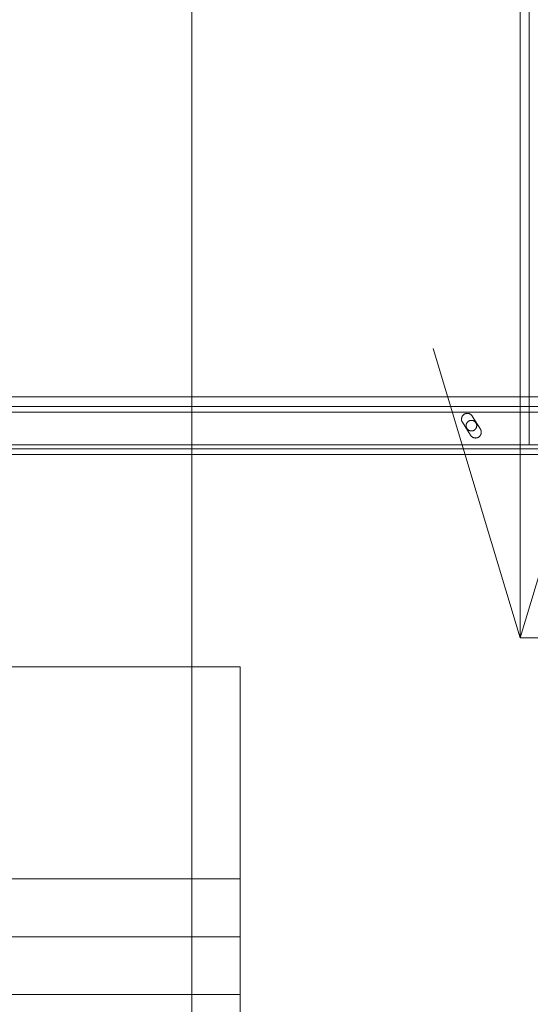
# Model space of a CAD drawing. Header units: millimetres. Extents: x -4738 to 65662, y -68080 to 6847.
# Tile 695 of 1056: x 25836 to 26100, y -18495 to -17984. Entities that reach past the tile are written whole.
import ezdxf

# ---------------------------------------------------------------- set-up
doc = ezdxf.new("R2010")
doc.units = ezdxf.units.MM
for name, color, linetype, lineweight in [('COTAS_P', 1, 'Continuous', 0), ('superior_briquetadora', 7, 'Continuous', 0), ('superior_C05', 7, 'Continuous', 0)]:
    doc.layers.add(name, color=color, linetype=linetype, lineweight=lineweight)
doc.dimstyles.new('R19_100', dxfattribs={"dimtxt": 250, "dimasz": 150, "dimexe": 150, "dimexo": 80, "dimgap": 100, "dimtad": 1, "dimtih": 1, "dimtoh": 1, "dimdsep": 46, "dimcen": 0.09, "dimadec": 0, "dimazin": 0, "dimtfac": 1, "dimtdec": 4, "dimtofl": 0, "dimtmove": 0, "dimatfit": 3, "dimfxl": 1, "dimtolj": 1, "dimtzin": 0, "dimarcsym": 0})

# ---------------------------------------------------------------- blocks, each defined once
blk = doc.blocks.new('DIM_R31_45')
at = {"layer": 'COTAS_P'}
for p, q in [((26095.07, -17655), (26050.07, -17805)), ((26795.07, -17655), (26095.07, -17655)), ((26095.07, -18305), (26095.07, -17655)), ((26095.07, -17655), (26140.07, -17805)), ((26095.07, -18305), (26050.07, -18155)), ((26095.07, -18305), (26140.07, -18155)), ((26795.07, -18305), (26095.07, -18305))]:
    blk.add_line(p, q, dxfattribs=at)
blk.add_text('650 P', height=250, rotation=90, dxfattribs=at).set_placement((25995.07, -17980))

msp = doc.modelspace()

# ---------------------------------------------------------------- linework, layer by layer
at = {"layer": 'superior_briquetadora'}
for p, q in [((25925.067, -18720.639), (25925.067, -17660)), ((25925.067, -18674.804), (25925.067, -17660)), ((23750.067, -18320), (25950.067, -18320)), ((24150.067, -18320), (25950.067, -18320)), ((25800.067, -18320), (25950.067, -18320)), ((25950.067, -19330), (25950.067, -18320)), ((25950.067, -18430), (25950.067, -18320)), ((25950.067, -18490), (25950.067, -18320)), ((23750.067, -18430), (25950.067, -18430)), ((25800.067, -18430), (25950.067, -18430)), ((25950.067, -18460), (25950.067, -18430)), ((23750.067, -18460), (25950.067, -18460)), ((25800.067, -18460), (25950.067, -18460)), ((25950.067, -19480), (25950.067, -18460)), ((25800.067, -18490), (25950.067, -18490))]:
    msp.add_line(p, q, dxfattribs=at)
at = {"layer": 'superior_C05'}
for p, q in [((26099.817, -18205), (26099.817, -17755)), ((24250.067, -18180), (26750.067, -18180)), ((24310.067, -18185), (26690.067, -18185)), ((24310.067, -18188), (26690.067, -18188)), ((26066.036, -18189.11), (26065.913, -18189.196)), ((26066.163, -18189.031), (26066.036, -18189.11)), ((26066.293, -18188.957), (26066.163, -18189.031)), ((26066.427, -18188.891), (26066.293, -18188.957)), ((26066.564, -18188.831), (26066.427, -18188.891)), ((26066.704, -18188.779), (26066.564, -18188.831)), ((26066.847, -18188.733), (26066.704, -18188.779)), ((26066.991, -18188.694), (26066.847, -18188.733)), ((26067.138, -18188.663), (26066.991, -18188.694)), ((26067.285, -18188.639), (26067.138, -18188.663)), ((26067.434, -18188.622), (26067.285, -18188.639)), ((26067.583, -18188.613), (26067.434, -18188.622)), ((26067.733, -18188.611), (26067.583, -18188.613)), ((26067.882, -18188.617), (26067.733, -18188.611)), ((26068.031, -18188.63), (26067.882, -18188.617)), ((26068.179, -18188.651), (26068.031, -18188.63)), ((26068.326, -18188.679), (26068.179, -18188.651)), ((26068.472, -18188.714), (26068.326, -18188.679)), ((26068.615, -18188.757), (26068.472, -18188.714)), ((26068.756, -18188.806), (26068.615, -18188.757)), ((26068.895, -18188.863), (26068.756, -18188.806)), ((26069.03, -18188.926), (26068.895, -18188.863)), ((26069.162, -18188.996), (26069.03, -18188.926)), ((26069.291, -18189.072), (26069.162, -18188.996)), ((26069.416, -18189.155), (26069.291, -18189.072)), ((26064.695, -18191.496), (26064.693, -18191.646)), ((26064.693, -18191.646), (26064.698, -18191.795)), ((26064.704, -18191.347), (26064.695, -18191.496)), ((26064.698, -18191.795), (26064.711, -18191.944)), ((26064.721, -18191.198), (26064.704, -18191.347)), ((26064.711, -18191.944), (26064.731, -18192.092)), ((26064.745, -18191.051), (26064.721, -18191.198)), ((26064.731, -18192.092), (26064.759, -18192.239)), ((26064.777, -18190.904), (26064.745, -18191.051)), ((26064.759, -18192.239), (26064.794, -18192.385)), ((26064.816, -18190.76), (26064.777, -18190.904)), ((26064.794, -18192.385), (26064.836, -18192.528)), ((26064.862, -18190.618), (26064.816, -18190.76)), ((26064.836, -18192.528), (26064.885, -18192.67)), ((26064.915, -18190.478), (26064.862, -18190.618)), ((26064.885, -18192.67), (26064.942, -18192.808)), ((26064.975, -18190.341), (26064.915, -18190.478)), ((26064.942, -18192.808), (26065.005, -18192.944)), ((26065.042, -18190.207), (26064.975, -18190.341)), ((26065.005, -18192.944), (26065.075, -18193.076)), ((26065.115, -18190.076), (26065.042, -18190.207)), ((26065.151, -18193.205), (26065.075, -18193.076)), ((26065.195, -18189.95), (26065.115, -18190.076)), ((26069.401, -18199.983), (26065.151, -18193.205)), ((26065.28, -18189.827), (26065.195, -18189.95)), ((26065.372, -18189.709), (26065.28, -18189.827)), ((26065.47, -18189.596), (26065.372, -18189.709)), ((26065.573, -18189.488), (26065.47, -18189.596)), ((26065.682, -18189.385), (26065.573, -18189.488)), ((26065.795, -18189.287), (26065.682, -18189.385)), ((26065.913, -18189.196), (26065.795, -18189.287)), ((26067.19, -18194.189), (26067.153, -18194.321)), ((26067.233, -18194.059), (26067.19, -18194.189)), ((26067.283, -18193.932), (26067.233, -18194.059)), ((26067.34, -18193.807), (26067.283, -18193.932)), ((26067.402, -18193.685), (26067.34, -18193.807)), ((26067.471, -18193.566), (26067.402, -18193.685)), ((26067.545, -18193.451), (26067.471, -18193.566)), ((26067.625, -18193.34), (26067.545, -18193.451)), ((26067.711, -18193.232), (26067.625, -18193.34)), ((26067.802, -18193.13), (26067.711, -18193.232)), ((26067.897, -18193.031), (26067.802, -18193.13)), ((26067.998, -18192.938), (26067.897, -18193.031)), ((26068.103, -18192.85), (26067.998, -18192.938)), ((26068.212, -18192.767), (26068.103, -18192.85)), ((26068.325, -18192.69), (26068.212, -18192.767)), ((26068.442, -18192.618), (26068.325, -18192.69)), ((26068.563, -18192.553), (26068.442, -18192.618)), ((26068.686, -18192.493), (26068.563, -18192.553)), ((26068.813, -18192.44), (26068.686, -18192.493)), ((26068.942, -18192.393), (26068.813, -18192.44)), ((26069.073, -18192.353), (26068.942, -18192.393)), ((26069.206, -18192.319), (26069.073, -18192.353)), ((26069.34, -18192.292), (26069.206, -18192.319)), ((26069.476, -18192.271), (26069.34, -18192.292)), ((26069.536, -18189.244), (26069.416, -18189.155)), ((26069.612, -18192.258), (26069.476, -18192.271)), ((26069.652, -18189.339), (26069.536, -18189.244)), ((26069.749, -18192.251), (26069.612, -18192.258)), ((26069.762, -18189.44), (26069.652, -18189.339)), ((26069.886, -18192.251), (26069.749, -18192.251)), ((26069.868, -18189.545), (26069.762, -18189.44)), ((26069.968, -18189.656), (26069.868, -18189.545)), ((26070.023, -18192.258), (26069.886, -18192.251)), ((26070.063, -18189.772), (26069.968, -18189.656)), ((26070.159, -18192.271), (26070.023, -18192.258)), ((26070.152, -18189.893), (26070.063, -18189.772)), ((26070.234, -18190.017), (26070.152, -18189.893)), ((26070.295, -18192.292), (26070.159, -18192.271)), ((26070.234, -18190.017), (26074.484, -18196.795)), ((26070.429, -18192.319), (26070.295, -18192.292)), ((26070.562, -18192.353), (26070.429, -18192.319)), ((26070.693, -18192.393), (26070.562, -18192.353)), ((26070.822, -18192.44), (26070.693, -18192.393)), ((26070.949, -18192.493), (26070.822, -18192.44)), ((26071.072, -18192.553), (26070.949, -18192.493)), ((26071.192, -18192.618), (26071.072, -18192.553)), ((26071.309, -18192.69), (26071.192, -18192.618)), ((26071.423, -18192.767), (26071.309, -18192.69)), ((26071.532, -18192.85), (26071.423, -18192.767)), ((26071.637, -18192.938), (26071.532, -18192.85)), ((26071.738, -18193.031), (26071.637, -18192.938)), ((26071.833, -18193.13), (26071.738, -18193.031)), ((26071.924, -18193.232), (26071.833, -18193.13)), ((26072.01, -18193.34), (26071.924, -18193.232)), ((26072.09, -18193.451), (26072.01, -18193.34)), ((26072.164, -18193.566), (26072.09, -18193.451)), ((26072.233, -18193.685), (26072.164, -18193.566)), ((26072.295, -18193.807), (26072.233, -18193.685)), ((26072.352, -18193.932), (26072.295, -18193.807)), ((26072.402, -18194.059), (26072.352, -18193.932)), ((26072.445, -18194.189), (26072.402, -18194.059)), ((26072.482, -18194.321), (26072.445, -18194.189)), ((26067.071, -18194.863), (26067.067, -18195)), ((26067.067, -18195), (26067.071, -18195.137)), ((26067.081, -18194.726), (26067.071, -18194.863)), ((26067.071, -18195.137), (26067.081, -18195.274)), ((26067.098, -18194.59), (26067.081, -18194.726)), ((26067.081, -18195.274), (26067.098, -18195.41)), ((26067.122, -18194.455), (26067.098, -18194.59)), ((26067.098, -18195.41), (26067.122, -18195.545)), ((26067.153, -18194.321), (26067.122, -18194.455)), ((26067.122, -18195.545), (26067.153, -18195.679)), ((26067.153, -18195.679), (26067.19, -18195.811)), ((26067.19, -18195.811), (26067.233, -18195.941)), ((26067.233, -18195.941), (26067.283, -18196.068)), ((26067.283, -18196.068), (26067.34, -18196.193)), ((26067.34, -18196.193), (26067.402, -18196.315)), ((26067.402, -18196.315), (26067.471, -18196.434)), ((26067.471, -18196.434), (26067.545, -18196.549)), ((26067.545, -18196.549), (26067.625, -18196.66)), ((26067.625, -18196.66), (26067.711, -18196.768)), ((26067.711, -18196.768), (26067.802, -18196.87)), ((26067.802, -18196.87), (26067.897, -18196.969)), ((26067.897, -18196.969), (26067.998, -18197.062)), ((26067.998, -18197.062), (26068.103, -18197.15)), ((26068.103, -18197.15), (26068.212, -18197.233)), ((26068.212, -18197.233), (26068.325, -18197.31)), ((26068.325, -18197.31), (26068.442, -18197.382)), ((26068.442, -18197.382), (26068.563, -18197.447)), ((26068.563, -18197.447), (26068.686, -18197.507)), ((26068.686, -18197.507), (26068.813, -18197.56)), ((26068.813, -18197.56), (26068.942, -18197.607)), ((26068.942, -18197.607), (26069.073, -18197.647)), ((26069.073, -18197.647), (26069.206, -18197.681)), ((26069.206, -18197.681), (26069.34, -18197.708)), ((26069.34, -18197.708), (26069.476, -18197.729)), ((26069.476, -18197.729), (26069.612, -18197.742)), ((26069.612, -18197.742), (26069.749, -18197.749)), ((26069.749, -18197.749), (26069.886, -18197.749)), ((26069.886, -18197.749), (26070.023, -18197.742)), ((26070.023, -18197.742), (26070.159, -18197.729)), ((26070.159, -18197.729), (26070.295, -18197.708)), ((26070.295, -18197.708), (26070.429, -18197.681)), ((26070.429, -18197.681), (26070.562, -18197.647)), ((26070.562, -18197.647), (26070.693, -18197.607)), ((26070.693, -18197.607), (26070.822, -18197.56)), ((26070.822, -18197.56), (26070.949, -18197.507)), ((26070.949, -18197.507), (26071.072, -18197.447)), ((26071.072, -18197.447), (26071.192, -18197.382)), ((26071.192, -18197.382), (26071.309, -18197.31)), ((26071.309, -18197.31), (26071.423, -18197.233)), ((26071.423, -18197.233), (26071.532, -18197.15)), ((26071.532, -18197.15), (26071.637, -18197.062)), ((26071.637, -18197.062), (26071.738, -18196.969)), ((26071.738, -18196.969), (26071.833, -18196.87)), ((26071.833, -18196.87), (26071.924, -18196.768)), ((26071.924, -18196.768), (26072.01, -18196.66)), ((26072.01, -18196.66), (26072.09, -18196.549)), ((26072.09, -18196.549), (26072.164, -18196.434)), ((26072.164, -18196.434), (26072.233, -18196.315)), ((26072.233, -18196.315), (26072.295, -18196.193)), ((26072.295, -18196.193), (26072.352, -18196.068)), ((26072.352, -18196.068), (26072.402, -18195.941)), ((26072.402, -18195.941), (26072.445, -18195.811)), ((26072.445, -18195.811), (26072.482, -18195.679)), ((26072.513, -18194.455), (26072.482, -18194.321)), ((26072.482, -18195.679), (26072.513, -18195.545)), ((26072.537, -18194.59), (26072.513, -18194.455)), ((26072.513, -18195.545), (26072.537, -18195.41)), ((26072.554, -18194.726), (26072.537, -18194.59)), ((26072.537, -18195.41), (26072.554, -18195.274)), ((26072.564, -18194.863), (26072.554, -18194.726)), ((26072.554, -18195.274), (26072.564, -18195.137)), ((26072.567, -18195), (26072.564, -18194.863)), ((26072.567, -18195), (26072.564, -18195.137)), ((26074.484, -18196.795), (26074.556, -18196.915)), ((26074.622, -18197.039), (26074.556, -18196.915)), ((26074.682, -18197.165), (26074.622, -18197.039)), ((26074.736, -18197.295), (26074.682, -18197.165)), ((26074.784, -18197.426), (26074.736, -18197.295)), ((26074.763, -18199.411), (26074.81, -18199.269)), ((26074.826, -18197.56), (26074.784, -18197.426)), ((26074.81, -18199.269), (26074.85, -18199.126)), ((26074.861, -18197.695), (26074.826, -18197.56)), ((26074.85, -18199.126), (26074.883, -18198.981)), ((26074.89, -18197.832), (26074.861, -18197.695)), ((26074.883, -18198.981), (26074.909, -18198.834)), ((26074.913, -18197.97), (26074.89, -18197.832)), ((26074.909, -18198.834), (26074.928, -18198.686)), ((26074.929, -18198.109), (26074.913, -18197.97)), ((26074.928, -18198.686), (26074.939, -18198.538)), ((26074.939, -18198.249), (26074.929, -18198.109)), ((26074.942, -18198.389), (26074.939, -18198.249)), ((26074.939, -18198.538), (26074.942, -18198.389)), ((26069.401, -18199.983), (26069.483, -18200.107)), ((26069.483, -18200.107), (26069.571, -18200.227)), ((26069.571, -18200.227), (26069.665, -18200.342)), ((26069.665, -18200.342), (26069.765, -18200.453)), ((26069.765, -18200.453), (26069.87, -18200.558)), ((26069.87, -18200.558), (26069.98, -18200.658)), ((26069.98, -18200.658), (26070.095, -18200.753)), ((26070.095, -18200.753), (26070.215, -18200.842)), ((26070.215, -18200.842), (26070.339, -18200.924)), ((26070.339, -18200.924), (26070.467, -18201.001)), ((26070.467, -18201.001), (26070.598, -18201.071)), ((26070.598, -18201.071), (26070.733, -18201.134)), ((26070.733, -18201.134), (26070.871, -18201.191)), ((26070.871, -18201.191), (26071.011, -18201.241)), ((26071.011, -18201.241), (26071.154, -18201.283)), ((26071.154, -18201.283), (26071.298, -18201.319)), ((26071.298, -18201.319), (26071.444, -18201.347)), ((26071.444, -18201.347), (26071.592, -18201.368)), ((26071.592, -18201.368), (26071.74, -18201.382)), ((26071.74, -18201.382), (26071.889, -18201.388)), ((26071.889, -18201.388), (26072.038, -18201.387)), ((26072.038, -18201.387), (26072.187, -18201.379)), ((26072.187, -18201.379), (26072.335, -18201.363)), ((26072.335, -18201.363), (26072.482, -18201.34)), ((26072.482, -18201.34), (26072.628, -18201.31)), ((26072.628, -18201.31), (26072.772, -18201.272)), ((26072.772, -18201.272), (26072.914, -18201.227)), ((26072.914, -18201.227), (26073.053, -18201.176)), ((26073.053, -18201.176), (26073.19, -18201.117)), ((26073.19, -18201.117), (26073.324, -18201.052)), ((26073.324, -18201.052), (26073.455, -18200.98)), ((26073.455, -18200.98), (26073.581, -18200.902)), ((26073.581, -18200.902), (26073.704, -18200.817)), ((26073.704, -18200.817), (26073.822, -18200.727)), ((26073.822, -18200.727), (26073.936, -18200.631)), ((26073.936, -18200.631), (26074.045, -18200.529)), ((26074.045, -18200.529), (26074.148, -18200.422)), ((26074.148, -18200.422), (26074.247, -18200.31)), ((26074.247, -18200.31), (26074.339, -18200.193)), ((26074.339, -18200.193), (26074.426, -18200.072)), ((26074.426, -18200.072), (26074.506, -18199.947)), ((26074.506, -18199.947), (26074.58, -18199.818)), ((26074.58, -18199.818), (26074.648, -18199.685)), ((26074.648, -18199.685), (26074.709, -18199.549)), ((26074.709, -18199.549), (26074.763, -18199.411)), ((24300.067, -18205), (26700.067, -18205)), ((24310.067, -18205), (26690.067, -18205)), ((24310.067, -18207), (26690.067, -18207)), ((25500.567, -18205), (26099.817, -18205)), ((24310.067, -18210), (26690.067, -18210))]:
    msp.add_line(p, q, dxfattribs=at)

# ---------------------------------------------------------------- dimensions: what is measured, and where the dimension line sits
at = {"layer": 'COTAS_P'}
dim = msp.add_aligned_dim(p1=(26795.067, -18305), p2=(26795.067, -17655), distance=700, text='<> P', dimstyle='R19_100', dxfattribs=at)
dim.commit()
dim.dimension.update_dxf_attribs({"geometry": 'DIM_R31_45', "text_midpoint": (26095.067, -17980)})

doc.saveas('drawing.dxf')
